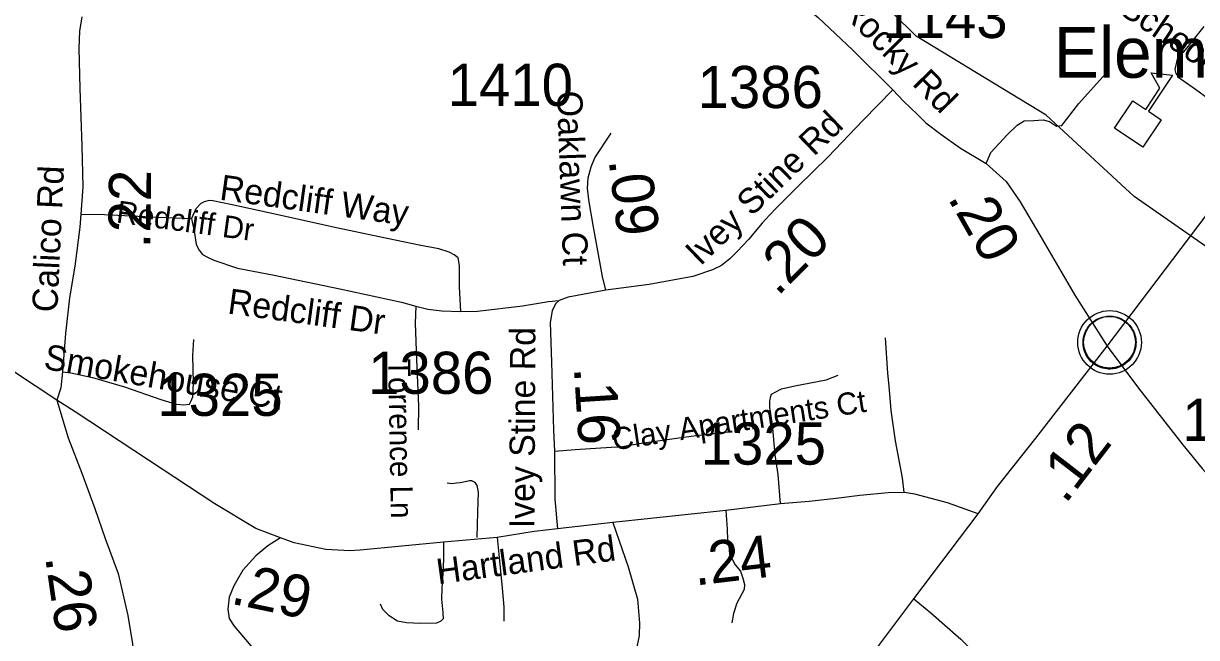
# Model space of a CAD drawing. Extents: x 1159738 to 1321356, y 736314 to 882035.
# Drawn here: x 1227136 to 1230616, y 779708 to 781529 of the extents above; entities that cross this region are included whole.
import ezdxf

# ---------------------------------------------------------------- set-up
doc = ezdxf.new("R2010")
doc.units = 0
for name, color, linetype in [('Exist Civil Demographics Community CELL', 7, 'Continuous'), ('Exist Cultural Educational Facility Elementary CELL', 7, 'Continuous'), ('Exist Cultural Educational Facility Elementary Label', 7, 'Continuous'), ('Exist Hydrographic Creek Single Shore', 7, 'Continuous'), ('Exist Road Non-System Type 51', 7, 'Continuous'), ('Exist Road Non-System Type 51 Label', 7, 'Continuous'), ('Exist Road Primary US Attributed', 7, 'Continuous'), ('Exist Road Primary US Mileage Hundredths English Label', 7, 'Continuous'), ('Exist Road Primary US UnDivided 4 Lane Attributed', 7, 'Continuous'), ('Exist Road Secondary Mileage Hundredths English Label', 7, 'Continuous'), ('Exist Road Secondary Type 51 Attributed', 7, 'Continuous'), ('Exist Road Secondary Type 51 Label', 7, 'Continuous'), ('Exist Road Secondary Type 51 Number Label', 7, 'Continuous')]:
    doc.layers.add(name, color=color, linetype=linetype)

msp = doc.modelspace()

# ---------------------------------------------------------------- linework, layer by layer
at = {"layer": 'Exist Civil Demographics Community CELL'}
msp.add_lwpolyline([(1230280.5, 780595.9), (1230281.5, 780601.5), (1230283.2, 780608.1), (1230286.2, 780615.3), (1230289.1, 780621), (1230292.4, 780626.8), (1230296.2, 780631.9), (1230300.2, 780636.3), (1230304.7, 780640.9), (1230310.3, 780645.4), (1230315.7, 780649.1), (1230320.6, 780652), (1230325.6, 780654.4), (1230331.1, 780656.7), (1230336.7, 780658.5), (1230341.1, 780659.7), (1230345.9, 780660.4), (1230350, 780661.2), (1230356.4, 780661.4), (1230360.8, 780661.3), (1230366.5, 780661), (1230371.4, 780660.3), (1230376.3, 780659.3), (1230381.3, 780657.9), (1230386.5, 780656), (1230393.1, 780653.1), (1230399.4, 780649.6), (1230404.5, 780646), (1230409.6, 780642), (1230412.9, 780638.9), (1230417.1, 780634.5), (1230420.9, 780629.8), (1230424, 780625.2), (1230427.1, 780620.2), (1230429.6, 780615), (1230431.6, 780610), (1230433.2, 780605), (1230434.5, 780600.4), (1230435.6, 780594.4), (1230436.2, 780589.7), (1230436.4, 780583.7), (1230436.3, 780577.9), (1230435.7, 780572.2), (1230434.7, 780566.7), (1230433.1, 780560.6), (1230431.2, 780554.7), (1230428.9, 780549.6), (1230425.8, 780543.6), (1230422.5, 780538.3), (1230419, 780533.6), (1230414.8, 780528.9), (1230409.5, 780523.9), (1230404.5, 780519.8), (1230399.5, 780516.4), (1230395.2, 780513.9), (1230388.4, 780510.6), (1230381.2, 780507.9), (1230375.3, 780506.4), (1230368.7, 780505.1), (1230364.2, 780504.7), (1230359.7, 780504.4), (1230354.2, 780504.4), (1230349.9, 780504.8), (1230344.2, 780505.6), (1230338.3, 780506.9), (1230333.7, 780508.2), (1230328.6, 780510), (1230324, 780512), (1230320.1, 780514.3), (1230313.3, 780518.3), (1230307.7, 780522.6), (1230302.8, 780527.1), (1230298.3, 780532), (1230295.1, 780535.9), (1230292.1, 780540.1), (1230288, 780547.2), (1230286.3, 780550.7), (1230284.6, 780554.8), (1230282, 780563), (1230280.5, 780570), (1230279.8, 780575.2), (1230279.5, 780581.5), (1230279.4, 780586.2), (1230280, 780592.6)], close=True, dxfattribs=at)
for centre, radius in [((1230358.1, 780583.5), 94.3), ((1230357.8, 780583.8), 76.7)]:
    msp.add_circle(centre, radius, dxfattribs=at)
at = {"layer": 'Exist Cultural Educational Facility Elementary CELL'}
msp.add_lwpolyline([(1230372.5, 781218.3), (1230426.8, 781299.7), (1230465.1, 781274.2), (1230506.8, 781336.7), (1230481.1, 781383), (1230544.4, 781375.8), (1230473.1, 781268.9), (1230511.4, 781243.4), (1230457.1, 781161.9)], close=True, dxfattribs=at)
at = {"layer": 'Exist Hydrographic Creek Single Shore'}
msp.add_lwpolyline([(1231130.1, 780564), (1231004, 780616.7), (1230431, 781015.6), (1230170, 781257.2), (1229784, 781491.4), (1229646, 781628.8), (1229460.9, 781875.3), (1228960, 782171), (1228749, 782411.5), (1228579.9, 782654.6), (1228420.9, 782959.7), (1228330, 783306.2), (1228218.9, 783515.3), (1228153.9, 783569.1)], dxfattribs=at)
at = {"layer": 'Exist Road Non-System Type 51'}
for points in [[(1230637.9, 781520.1), (1230582.2, 781450.6), (1230558.4, 781423.1), (1230551.1, 781393), (1230554.8, 781381.1), (1230563, 781369.2), (1230613.3, 781334.4), (1230734.8, 781244.8), (1230806.1, 781337.2), (1230834.4, 781383.8)], [(1229991.5, 781113.5), (1230005.9, 781146.8), (1230054.3, 781198.6), (1230083.6, 781227.9), (1230104.3, 781240), (1230133.6, 781241.8), (1230161.2, 781243.5), (1230180.2, 781238.3), (1230200.9, 781224.5), (1230216.4, 781226.2), (1230266.5, 781291.8), (1230345.9, 781379.9)], [(1228433, 780674.9), (1228429.8, 780748.1), (1228429.8, 780811.9), (1228425.1, 780833.9), (1228413.3, 780843.4), (1228399.1, 780850.5), (1228368.4, 780860.7), (1228309.4, 780871.8), (1228215, 780891.4), (1228059.3, 780924.4), (1227887, 780963), (1227755.5, 780991.3), (1227697.6, 781003), (1227686.6, 781004.5), (1227672.4, 781000.6), (1227662.2, 780995.1), (1227647.2, 780979.3), (1227634.1, 780951.2)], [(1227305.9, 780963.8), (1227375.9, 780962.3), (1227535.7, 780954.4), (1227634.1, 780951.2)], [(1227634.1, 780951.2), (1227643.1, 780907.1), (1227648.6, 780874), (1227657.3, 780856.7), (1227666.7, 780844.1), (1227681.7, 780836.2), (1227700.5, 780826.8), (1227770.6, 780803.2), (1227879.2, 780782.7), (1228074.4, 780742.5), (1228257.8, 780702.3), (1228300, 780690.6)], [(1228300, 780690.6), (1228297.6, 780640.4), (1228302.3, 780532.5), (1228307.8, 780394.1), (1228307, 780324)], [(1228300, 780690.6), (1228336, 780682.1), (1228377, 780676.6), (1228433, 780674.9)], [(1228433, 780674.9), (1228483.2, 780675.8), (1228616.2, 780691.6), (1228693.1, 780704.8), (1228724.8, 780708.1)], [(1227251.4, 780496), (1227276.6, 780492.9), (1227340.4, 780479.5), (1227435.6, 780451.9), (1227543.4, 780414.1), (1227589.1, 780399.9), (1227611.9, 780398.3), (1227628.4, 780399.9), (1227632.4, 780408.6), (1227637.9, 780422), (1227640.2, 780463.7), (1227637.9, 780544.8), (1227641.8, 780591.9)], [(1229749.1, 780138.6), (1229743.6, 780181.9), (1229723.1, 780292.1), (1229709.7, 780381.1), (1229704.2, 780453.6), (1229700.3, 780491.9), (1229693.2, 780597.4)], [(1229382, 780104.6), (1229374.9, 780192.1), (1229366.2, 780250.3), (1229357.6, 780340.1), (1229350.5, 780390.5), (1229350.5, 780408.6), (1229352, 780420.5), (1229355.2, 780429.9), (1229366.2, 780436.2), (1229385.1, 780445.7), (1229424.5, 780454.3), (1229517.1, 780472.3), (1229553.3, 780486.5)], [(1228710.9, 780260.6), (1228772.3, 780266.1), (1228879.3, 780272.4), (1228906.9, 780273.9), (1228962, 780283.4), (1229073.7, 780299.1), (1229132, 780307), (1229227.7, 780318)], [(1228482.3, 780005.1), (1228483.8, 780079.9), (1228485.4, 780139.7), (1228481.5, 780159.4), (1228476, 780168.1), (1228465.7, 780172.8), (1228458.7, 780172.8), (1228446.1, 780169.7), (1228431.9, 780167.3), (1228420.9, 780166.5), (1228406.7, 780164.2), (1228393.3, 780165.7)], [(1229220, 780084.6), (1229223.1, 780030.2), (1229224.7, 779997.2), (1229228.2, 779980.3), (1229230.4, 779955.9), (1229247.1, 779923.7), (1229262.6, 779904.8), (1229270.3, 779884.8), (1229274.8, 779866), (1229273.7, 779850.4), (1229252.6, 779810.5), (1229242.6, 779779.4), (1229237.1, 779751.7)], [(1228884.3, 780049.3), (1228929.9, 779918.3), (1228957.7, 779821.7), (1228963.2, 779750.7), (1228962.1, 779714), (1228953.2, 779670.8), (1228932.2, 779606.4), (1228892.2, 779513.2), (1228844.7, 779417.1), (1228813.6, 779398.2)], [(1227898.3, 780003.9), (1227860.7, 779980.5), (1227825.2, 779950.5), (1227786.4, 779908.3), (1227759.8, 779861.7), (1227746.5, 779828.4), (1227742, 779792.9), (1227746.5, 779765.2), (1227760.9, 779741.9), (1227805.2, 779689.7), (1227831.8, 779657.5), (1227854, 779619.8), (1227865.1, 779580.9), (1227874, 779489.9), (1227880.6, 779440), (1227877.3, 779410.4), (1227857.3, 779378.2), (1227854, 779351.5), (1227856.2, 779319.4), (1227867.3, 779278.3)], [(1228382.4, 779991.5), (1228382.4, 779940.5), (1228380.2, 779898.3), (1228376.9, 779855), (1228375.8, 779821.7), (1228380.2, 779782.9), (1228381.3, 779764), (1228373.6, 779757.4), (1228361.4, 779750.7), (1228313.7, 779749.6), (1228272.6, 779751.8), (1228246, 779757.4), (1228220.5, 779772.9), (1228201.7, 779791.8), (1228195, 779807.3)], [(1228541, 780004.9), (1228546.6, 779956), (1228556.5, 779855), (1228561, 779798.4), (1228561, 779757.4)], [(1229777.5, 779823), (1229827.4, 779782), (1229917.2, 779703.2), (1229967.1, 779654.3), (1229996, 779621), (1230022.6, 779567.8), (1230040.3, 779535.6)]]:
    msp.add_lwpolyline(points, dxfattribs=at)
at = {"layer": 'Exist Road Primary US Attributed'}
msp.add_lwpolyline([(1229474.6, 779422.5), (1229489.6, 779440.1), (1229777.5, 779823), (1229968.6, 780074.8)], dxfattribs=at)
at = {"layer": 'Exist Road Primary US UnDivided 4 Lane Attributed'}
msp.add_line((1230351.3, 780572.6), (1230920.9, 781326.3), dxfattribs=at)
msp.add_lwpolyline([(1229968.6, 780074.8), (1230025.2, 780156.4), (1230139.4, 780299.5), (1230351.3, 780572.6)], dxfattribs=at)
at = {"layer": 'Exist Road Secondary Type 51 Attributed'}
for points in [[(1228629.9, 782330.3), (1228703.2, 782263.2), (1228745.6, 782218.8), (1228785.9, 782176.4), (1228822.2, 782130.1), (1228967.5, 781972), (1229022.9, 781913.1), (1229074.9, 781866.1), (1229157.8, 781796.2), (1229196.6, 781764), (1229236.7, 781732.4), (1229296.4, 781694), (1229416.7, 781610.3), (1229493.2, 781546.8), (1229596.8, 781449.6), (1229714.5, 781332)], [(1227308.7, 781549), (1227302.3, 781506.2), (1227300.3, 781456.2), (1227303.2, 781336.1), (1227309, 781166.6), (1227311.9, 781044.5), (1227305.9, 780963.8), (1227303.3, 780924.7), (1227287.9, 780809.4), (1227272.6, 780715.6), (1227261.1, 780609.9), (1227251.4, 780496), (1227246.7, 780448.4), (1227235.1, 780411.9)], [(1229714.5, 781332), (1229626.6, 781242.3), (1229522.5, 781132.2), (1229435.5, 781047.7), (1229370, 780982.3), (1229349.5, 780961), (1229327.3, 780937.1), (1229286.7, 780889), (1229254.1, 780853.7), (1229231.9, 780831.5), (1229207.2, 780811), (1229179.9, 780798.2), (1229121.9, 780778.5), (1228992.2, 780755.5), (1228863.9, 780738)], [(1229714.5, 781332), (1229746.5, 781298.9), (1229787.7, 781259.5), (1229813, 781234.5), (1229857.4, 781200.4), (1229915.4, 781159.4), (1229991.5, 781113.5), (1230051, 781060.7), (1230092.3, 781000.2), (1230150.8, 780901.3), (1230254.5, 780723), (1230351.3, 780572.6)], [(1228863.9, 780738), (1228853.5, 780778.6), (1228826.2, 780931.1), (1228813.4, 781006.2), (1228809.1, 781041.2), (1228810.9, 781071.1), (1228820.2, 781104.4), (1228831.3, 781130.9), (1228879.1, 781203.4)], [(1228863.9, 780738), (1228752.1, 780717.5), (1228724.8, 780708.1), (1228714.6, 780697.9), (1228704.4, 780677.4), (1228698.4, 780642.4), (1228702.7, 780525), (1228706.1, 780390.1), (1228708.6, 780323.5), (1228710.9, 780260.6), (1228712, 780119), (1228720.6, 780031.1)], [(1227235.1, 780411.9), (1227106, 780497.3), (1227030.8, 780538.5), (1226969.9, 780572.5), (1226921.5, 780586.8), (1226871.4, 780592.2), (1226824.8, 780592.2), (1226767.3, 780575.4), (1226661.8, 780527.7), (1226604.8, 780498), (1226543.5, 780467.2)], [(1230351.3, 780572.6), (1230443.9, 780447.7), (1230575.6, 780280.1), (1230632.9, 780209.2), (1230681.3, 780155.5), (1230727, 780108.9), (1230775.6, 780062.3), (1230841, 780010.3), (1230863.9, 779995.6), (1230950.1, 779949.9), (1231044.3, 779908.1)], [(1227235.1, 780411.9), (1227268.6, 780300.9), (1227309, 780196.2), (1227347.4, 780091.4), (1227378.7, 780002.3), (1227416.4, 779898), (1227445.2, 779773.7), (1227459.6, 779690), (1227470.7, 779579), (1227483.1, 779328.6), (1227488.7, 779149.9), (1227503, 779005)], [(1228720.6, 780031.1), (1228650.7, 780022.9), (1228541, 780004.9), (1228382.4, 779991.5), (1228135.1, 779967.1), (1228104, 779965.8), (1228032.6, 779969.3), (1227938.7, 779988.9), (1227898.3, 780003.9), (1227825.4, 780031.8), (1227704.1, 780105.1), (1227506.4, 780233.9), (1227288.8, 780377.8), (1227235.1, 780411.9)], [(1229968.6, 780074.8), (1229877.4, 780107.5), (1229779.9, 780133.1), (1229749.1, 780138.6), (1229700.8, 780137.4), (1229616.8, 780129.7), (1229547, 780120.9), (1229466.8, 780112), (1229382, 780104.6), (1229220, 780084.6), (1228884.3, 780049.3), (1228720.6, 780031.1)]]:
    msp.add_lwpolyline(points, dxfattribs=at)

# ---------------------------------------------------------------- texts
at = {"layer": 'Exist Cultural Educational Facility Elementary Label'}
msp.add_text('Elementary', height=150, dxfattribs=at).set_placement((1230192.9, 781368.1))
at = {"layer": 'Exist Road Non-System Type 51 Label'}
for s, height, rotation, p in [('Redcliff Way', 75, 352.0805, (1227715.4, 781006.9)), ('Redcliff Dr', 65.617, 352.2661, (1227409, 780939.2)), ('Redcliff Dr', 75, 352.2661, (1227739.3, 780669.3)), ('Smokehouse Ct', 75, 350.1221, (1227193.1, 780505.5)), ('Torrence Ln', 65.617, 271.0006, (1228217.8, 780533.9)), ('Clay Apartments Ct', 65.617, 8.6987, (1228887.5, 780263))]:
    msp.add_text(s, height=height, rotation=rotation, dxfattribs=at).set_placement(p)
at = {"layer": 'Exist Road Primary US Mileage Hundredths English Label'}
msp.add_text('.12', height=125, rotation=52.363, dxfattribs=at).set_placement((1230226.9, 780101.8))
at = {"layer": 'Exist Road Secondary Mileage Hundredths English Label'}
for s, rotation, p in [('.09', 276.9065, (1228871.6, 781124)), ('.22', 89.2709, (1227511.9, 780862.1)), ('.20', 299.7383, (1229876.1, 781011.6)), ('.20', 45.1832, (1229373.1, 780717.7)), ('.16', 273.6901, (1228768.6, 780508.6)), ('.24', 6.7198, (1229129.1, 779862.4)), ('.26', 278.2807, (1227200, 779946.6)), ('.29', 348.2061, (1227747.7, 779809.6))]:
    msp.add_text(s, height=125, rotation=rotation, dxfattribs=at).set_placement(p)
at = {"layer": 'Exist Road Secondary Type 51 Label'}
for s, rotation, p in [('Gamewell School Rd', 325.9745, (1229989.1, 781826.7)), ('Rocky Rd', 314.5328, (1229554.6, 781566.9)), ('Oaklawn Ct', 272.0158, (1228718.5, 781328.3)), ('Ivey Stine Rd', 43.9957, (1229143.9, 780807.8)), ('Calico Rd', 87.3753, (1227236.3, 780671.6)), ('Ivey Stine Rd', 89.7217, (1228651.8, 780032.4)), ('Hartland Rd', 7.6527, (1228366, 779866.4))]:
    msp.add_text(s, height=75, rotation=rotation, dxfattribs=at).set_placement(p)
at = {"layer": 'Exist Road Secondary Type 51 Number Label'}
for s, p in [('1143', (1229683.7, 781485.8)), ('1410', (1228394.4, 781284.6)), ('1386', (1229135.7, 781278.2)), ('1386', (1228158.3, 780430.8)), ('1325', (1227533, 780365.6)), ('1143', (1230573.5, 780291.2)), ('1325', (1229144.9, 780221))]:
    msp.add_text(s, height=125, dxfattribs=at).set_placement(p)

doc.saveas('drawing.dxf')
